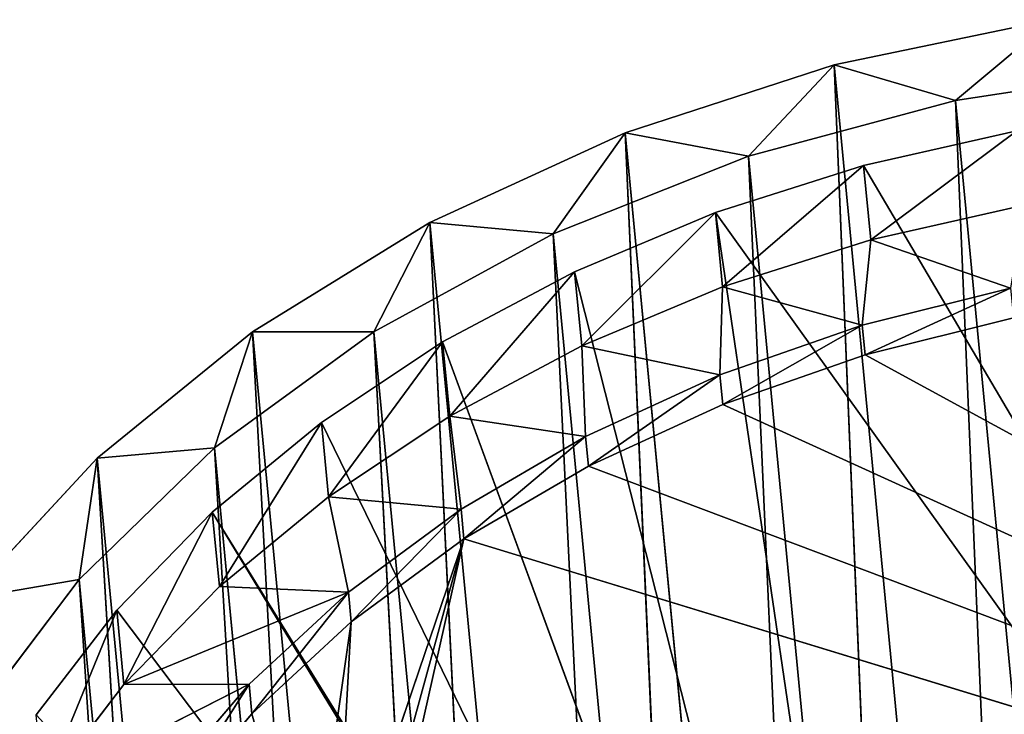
# Model space of a CAD drawing. Extents: x 323 to 497, y 0 to 111.
# Tile 654 of 656: x 441 to 459, y 98 to 111. Entities that reach past the tile are written whole.
import ezdxf

# ---------------------------------------------------------------- set-up
doc = ezdxf.new("R2010")
doc.units = 0
doc.header["$LTSCALE"] = 25.4
doc.layers.get('0').update_dxf_attribs({"color": 13, "linetype": 'CONTINUOUS'})

# ---------------------------------------------------------------- blocks, each defined once
blk = doc.blocks.new('MONO-II-7810-7841_STL_1')
at = {"color": 250}
for p, q in [((76.588, 156.81, 138.864), (6.645, 78.783, 132.181)), ((76.588, 156.81, 138.864), (6.645, 78.783, 132.181)), ((77.809, 156.036, 135.119), (6.645, 78.783, 132.181)), ((77.809, 156.036, 135.119), (6.645, 78.783, 132.181)), ((7.282, 78.025, 134.355), (77.226, 156.052, 141.039)), ((7.282, 78.025, 134.355), (77.226, 156.052, 141.039)), ((77.809, 156.036, 135.119), (7.866, 78.009, 128.435)), ((77.809, 156.036, 135.119), (7.866, 78.009, 128.435)), ((7.282, 78.025, 134.355), (78.226, 155.473, 137.328)), ((7.282, 78.025, 134.355), (78.226, 155.473, 137.328)), ((8.282, 77.446, 130.645), (78.226, 155.473, 137.328)), ((8.282, 77.446, 130.645), (78.226, 155.473, 137.328)), ((79.416, 154.896, 131.62), (7.866, 78.009, 128.435)), ((79.416, 154.896, 131.62), (7.866, 78.009, 128.435)), ((79.416, 154.896, 131.62), (9.472, 76.868, 124.937)), ((79.416, 154.896, 131.62), (9.472, 76.868, 124.937)), ((8.282, 77.446, 130.645), (79.62, 154.523, 133.828)), ((8.282, 77.446, 130.645), (79.62, 154.523, 133.828)), ((9.677, 76.496, 127.145), (79.62, 154.523, 133.828)), ((9.677, 76.496, 127.145), (79.62, 154.523, 133.828)), ((81.373, 153.413, 128.444), (9.472, 76.868, 124.937)), ((81.373, 153.413, 128.444), (9.472, 76.868, 124.937)), ((81.373, 153.413, 128.444), (11.43, 75.386, 121.761)), ((81.373, 153.413, 128.444), (11.43, 75.386, 121.761)), ((9.677, 76.496, 127.145), (81.377, 153.223, 130.615)), ((9.677, 76.496, 127.145), (81.377, 153.223, 130.615)), ((11.434, 75.196, 123.932), (81.377, 153.223, 130.615)), ((11.434, 75.196, 123.932), (81.377, 153.223, 130.615)), ((83.639, 151.62, 125.657), (11.43, 75.386, 121.761)), ((83.639, 151.62, 125.657), (11.43, 75.386, 121.761)), ((11.434, 75.196, 123.932), (83.459, 151.602, 127.762)), ((11.434, 75.196, 123.932), (83.459, 151.602, 127.762)), ((13.515, 73.575, 121.079), (83.459, 151.602, 127.762)), ((13.515, 73.575, 121.079), (83.459, 151.602, 127.762)), ((83.639, 151.62, 125.657), (13.696, 73.593, 118.973)), ((83.639, 151.62, 125.657), (13.696, 73.593, 118.973)), ((13.515, 73.575, 121.079), (85.817, 149.696, 125.332)), ((13.515, 73.575, 121.079), (85.817, 149.696, 125.332)), ((15.874, 71.669, 118.649), (85.817, 149.696, 125.332)), ((15.874, 71.669, 118.649), (85.817, 149.696, 125.332)), ((86.166, 149.556, 123.318), (13.696, 73.593, 118.973)), ((86.166, 149.556, 123.318), (13.696, 73.593, 118.973)), ((15.874, 71.669, 118.649), (88.401, 147.547, 123.38)), ((15.874, 71.669, 118.649), (88.401, 147.547, 123.38)), ((5.834, 79.174, 136.093), (7.282, 78.025, 134.355)), ((5.834, 79.174, 136.093), (7.282, 78.025, 134.355)), ((5.834, 79.174, 136.093), (6.645, 78.783, 132.181)), ((5.834, 79.174, 136.093), (6.645, 78.783, 132.181)), ((6.645, 78.783, 132.181), (7.282, 78.025, 134.355)), ((6.645, 78.783, 132.181), (7.282, 78.025, 134.355)), ((6.645, 78.783, 132.181), (8.282, 77.446, 130.645)), ((6.645, 78.783, 132.181), (8.282, 77.446, 130.645)), ((6.645, 78.783, 132.181), (7.866, 78.009, 128.435)), ((6.645, 78.783, 132.181), (7.866, 78.009, 128.435)), ((7.282, 78.025, 134.355), (6.699, 78.219, 138.192)), ((7.282, 78.025, 134.355), (6.699, 78.219, 138.192)), ((8.282, 77.446, 130.645), (7.282, 78.025, 134.355)), ((8.282, 77.446, 130.645), (7.282, 78.025, 134.355)), ((7.866, 78.009, 128.435), (8.282, 77.446, 130.645)), ((7.866, 78.009, 128.435), (8.282, 77.446, 130.645)), ((7.866, 78.009, 128.435), (9.677, 76.496, 127.145)), ((7.866, 78.009, 128.435), (9.677, 76.496, 127.145)), ((7.866, 78.009, 128.435), (9.472, 76.868, 124.937)), ((7.866, 78.009, 128.435), (9.472, 76.868, 124.937)), ((9.677, 76.496, 127.145), (8.282, 77.446, 130.645)), ((9.677, 76.496, 127.145), (8.282, 77.446, 130.645)), ((9.472, 76.868, 124.937), (9.677, 76.496, 127.145)), ((9.472, 76.868, 124.937), (9.677, 76.496, 127.145)), ((9.472, 76.868, 124.937), (11.434, 75.196, 123.932)), ((9.472, 76.868, 124.937), (11.434, 75.196, 123.932)), ((9.472, 76.868, 124.937), (11.43, 75.386, 121.761)), ((9.472, 76.868, 124.937), (11.43, 75.386, 121.761)), ((11.434, 75.196, 123.932), (9.677, 76.496, 127.145)), ((11.434, 75.196, 123.932), (9.677, 76.496, 127.145)), ((11.43, 75.386, 121.761), (11.434, 75.196, 123.932)), ((11.43, 75.386, 121.761), (11.434, 75.196, 123.932)), ((11.43, 75.386, 121.761), (13.515, 73.575, 121.079)), ((11.43, 75.386, 121.761), (13.515, 73.575, 121.079)), ((11.43, 75.386, 121.761), (13.696, 73.593, 118.973)), ((11.43, 75.386, 121.761), (13.696, 73.593, 118.973)), ((13.515, 73.575, 121.079), (11.434, 75.196, 123.932)), ((13.515, 73.575, 121.079), (11.434, 75.196, 123.932)), ((13.696, 73.593, 118.973), (13.515, 73.575, 121.079)), ((13.696, 73.593, 118.973), (13.515, 73.575, 121.079)), ((13.696, 73.593, 118.973), (15.874, 71.669, 118.649)), ((13.696, 73.593, 118.973), (15.874, 71.669, 118.649)), ((13.696, 73.593, 118.973), (16.223, 71.528, 116.635)), ((13.696, 73.593, 118.973), (16.223, 71.528, 116.635)), ((15.874, 71.669, 118.649), (13.515, 73.575, 121.079)), ((15.874, 71.669, 118.649), (13.515, 73.575, 121.079)), ((16.223, 71.528, 116.635), (15.874, 71.669, 118.649)), ((16.223, 71.528, 116.635), (15.874, 71.669, 118.649)), ((18.457, 69.52, 116.697), (15.874, 71.669, 118.649)), ((18.457, 69.52, 116.697), (15.874, 71.669, 118.649))]:
    blk.add_line(p, q, dxfattribs=at)
at = {"color": 18}
for p, q in [((9.159, 78.929, 135.584), (9.78, 78.607, 132.836)), ((9.159, 78.929, 135.584), (9.78, 78.607, 132.836)), ((9.78, 78.607, 132.836), (7.827, 77.442, 135.456)), ((9.78, 78.607, 132.836), (7.827, 77.442, 135.456)), ((9.78, 78.607, 132.836), (8.448, 77.121, 132.709)), ((9.78, 78.607, 132.836), (8.448, 77.121, 132.709)), ((9.78, 78.607, 132.836), (10.626, 78.076, 130.182)), ((9.78, 78.607, 132.836), (10.626, 78.076, 130.182)), ((9.78, 78.607, 132.836), (11.31, 77.248, 132.685)), ((9.78, 78.607, 132.836), (11.31, 77.248, 132.685)), ((9.78, 78.607, 132.836), (10.648, 77.615, 135.343)), ((9.78, 78.607, 132.836), (10.648, 77.615, 135.343)), ((11.181, 78.209, 135.394), (11.843, 77.843, 132.736)), ((11.181, 78.209, 135.394), (11.843, 77.843, 132.736)), ((10.626, 78.076, 130.182), (8.448, 77.121, 132.709)), ((10.626, 78.076, 130.182), (8.448, 77.121, 132.709)), ((10.626, 78.076, 130.182), (9.294, 76.59, 130.055)), ((10.626, 78.076, 130.182), (9.294, 76.59, 130.055)), ((10.626, 78.076, 130.182), (11.686, 77.342, 127.657)), ((10.626, 78.076, 130.182), (11.686, 77.342, 127.657)), ((10.626, 78.076, 130.182), (12.201, 76.668, 130.134)), ((10.626, 78.076, 130.182), (12.201, 76.668, 130.134)), ((10.626, 78.076, 130.182), (11.31, 77.248, 132.685)), ((10.626, 78.076, 130.182), (11.31, 77.248, 132.685)), ((10.648, 77.615, 135.343), (11.843, 77.843, 132.736)), ((10.648, 77.615, 135.343), (11.843, 77.843, 132.736)), ((11.31, 77.248, 132.685), (11.843, 77.843, 132.736)), ((11.31, 77.248, 132.685), (11.843, 77.843, 132.736)), ((11.843, 77.843, 132.736), (12.734, 77.263, 130.185)), ((11.843, 77.843, 132.736), (12.734, 77.263, 130.185)), ((11.843, 77.843, 132.736), (24.375, 64.641, 155.714)), ((11.843, 77.843, 132.736), (24.375, 64.641, 155.714)), ((11.31, 77.248, 132.685), (10.648, 77.615, 135.343)), ((11.31, 77.248, 132.685), (10.648, 77.615, 135.343)), ((8.448, 77.121, 132.709), (7.827, 77.442, 135.456)), ((8.448, 77.121, 132.709), (7.827, 77.442, 135.456)), ((11.686, 77.342, 127.657), (9.294, 76.59, 130.055)), ((11.686, 77.342, 127.657), (9.294, 76.59, 130.055)), ((11.686, 77.342, 127.657), (10.354, 75.856, 127.53)), ((11.686, 77.342, 127.657), (10.354, 75.856, 127.53)), ((11.686, 77.342, 127.657), (12.947, 76.415, 125.293)), ((11.686, 77.342, 127.657), (12.947, 76.415, 125.293)), ((11.686, 77.342, 127.657), (13.308, 75.883, 127.727)), ((11.686, 77.342, 127.657), (13.308, 75.883, 127.727)), ((11.686, 77.342, 127.657), (12.201, 76.668, 130.134)), ((11.686, 77.342, 127.657), (12.201, 76.668, 130.134)), ((9.294, 76.59, 130.055), (8.448, 77.121, 132.709)), ((34.143, 52.791, 147.847), (8.448, 77.121, 132.709)), ((9.294, 76.59, 130.055), (8.448, 77.121, 132.709)), ((34.143, 52.791, 147.847), (8.448, 77.121, 132.709)), ((11.31, 77.248, 132.685), (12.734, 77.263, 130.185)), ((11.31, 77.248, 132.685), (12.734, 77.263, 130.185)), ((12.201, 76.668, 130.134), (11.31, 77.248, 132.685)), ((12.201, 76.668, 130.134), (11.31, 77.248, 132.685)), ((12.201, 76.668, 130.134), (12.734, 77.263, 130.185)), ((12.201, 76.668, 130.134), (12.734, 77.263, 130.185)), ((12.734, 77.263, 130.185), (13.841, 76.477, 127.778)), ((12.734, 77.263, 130.185), (13.841, 76.477, 127.778)), ((12.734, 77.263, 130.185), (24.375, 64.641, 155.714)), ((12.734, 77.263, 130.185), (24.375, 64.641, 155.714)), ((10.354, 75.856, 127.53), (9.294, 76.59, 130.055)), ((35.475, 52.791, 133.91), (9.294, 76.59, 130.055)), ((10.354, 75.856, 127.53), (9.294, 76.59, 130.055)), ((35.475, 52.791, 133.91), (9.294, 76.59, 130.055)), ((34.143, 52.791, 147.847), (9.294, 76.59, 130.055)), ((34.143, 52.791, 147.847), (9.294, 76.59, 130.055)), ((13.308, 75.883, 127.727), (12.201, 76.668, 130.134)), ((12.201, 76.668, 130.134), (13.841, 76.477, 127.778)), ((12.201, 76.668, 130.134), (13.841, 76.477, 127.778)), ((13.308, 75.883, 127.727), (12.201, 76.668, 130.134)), ((12.947, 76.415, 125.293), (10.354, 75.856, 127.53)), ((12.947, 76.415, 125.293), (10.354, 75.856, 127.53)), ((12.947, 76.415, 125.293), (11.614, 74.929, 125.165)), ((12.947, 76.415, 125.293), (11.614, 74.929, 125.165)), ((12.947, 76.415, 125.293), (14.391, 75.306, 123.119)), ((12.947, 76.415, 125.293), (14.391, 75.306, 123.119)), ((12.947, 76.415, 125.293), (14.614, 74.903, 125.497)), ((12.947, 76.415, 125.293), (14.614, 74.903, 125.497)), ((12.947, 76.415, 125.293), (13.308, 75.883, 127.727)), ((12.947, 76.415, 125.293), (13.308, 75.883, 127.727)), ((13.308, 75.883, 127.727), (13.841, 76.477, 127.778)), ((13.308, 75.883, 127.727), (13.841, 76.477, 127.778)), ((13.841, 76.477, 127.778), (15.147, 75.497, 125.548)), ((13.841, 76.477, 127.778), (24.375, 64.641, 155.714)), ((13.841, 76.477, 127.778), (15.147, 75.497, 125.548)), ((13.841, 76.477, 127.778), (24.375, 64.641, 155.714)), ((14.614, 74.903, 125.497), (13.308, 75.883, 127.727)), ((13.308, 75.883, 127.727), (15.147, 75.497, 125.548)), ((13.308, 75.883, 127.727), (15.147, 75.497, 125.548)), ((14.614, 74.903, 125.497), (13.308, 75.883, 127.727)), ((11.614, 74.929, 125.165), (10.354, 75.856, 127.53)), ((35.475, 52.791, 133.91), (10.354, 75.856, 127.53)), ((11.614, 74.929, 125.165), (10.354, 75.856, 127.53)), ((35.475, 52.791, 133.91), (10.354, 75.856, 127.53)), ((14.614, 74.903, 125.497), (15.147, 75.497, 125.548)), ((14.614, 74.903, 125.497), (15.147, 75.497, 125.548)), ((15.147, 75.497, 125.548), (16.634, 74.337, 123.529)), ((24.375, 64.641, 155.714), (15.147, 75.497, 125.548)), ((24.375, 64.641, 155.714), (15.147, 75.497, 125.548)), ((22.367, 69.164, 123.927), (15.147, 75.497, 125.548)), ((22.103, 69.425, 123.64), (15.147, 75.497, 125.548)), ((22.367, 69.164, 123.927), (15.147, 75.497, 125.548)), ((22.103, 69.425, 123.64), (15.147, 75.497, 125.548)), ((21.948, 69.599, 123.234), (15.147, 75.497, 125.548)), ((21.948, 69.599, 123.234), (15.147, 75.497, 125.548)), ((15.147, 75.497, 125.548), (16.634, 74.337, 123.529)), ((14.391, 75.306, 123.119), (11.614, 74.929, 125.165)), ((14.391, 75.306, 123.119), (11.614, 74.929, 125.165)), ((14.391, 75.306, 123.119), (13.059, 73.82, 122.992)), ((14.391, 75.306, 123.119), (13.059, 73.82, 122.992)), ((14.391, 75.306, 123.119), (16.001, 74.03, 121.165)), ((16.101, 73.743, 123.478), (14.391, 75.306, 123.119)), ((14.391, 75.306, 123.119), (14.614, 74.903, 125.497)), ((14.391, 75.306, 123.119), (14.614, 74.903, 125.497)), ((14.391, 75.306, 123.119), (16.001, 74.03, 121.165)), ((16.101, 73.743, 123.478), (14.391, 75.306, 123.119)), ((13.059, 73.82, 122.992), (11.614, 74.929, 125.165)), ((11.614, 74.929, 125.165), (35.475, 52.791, 133.91)), ((13.059, 73.82, 122.992), (11.614, 74.929, 125.165)), ((11.614, 74.929, 125.165), (35.475, 52.791, 133.91)), ((16.101, 73.743, 123.478), (14.614, 74.903, 125.497)), ((14.614, 74.903, 125.497), (16.634, 74.337, 123.529)), ((14.614, 74.903, 125.497), (16.634, 74.337, 123.529)), ((16.101, 73.743, 123.478), (14.614, 74.903, 125.497)), ((16.101, 73.743, 123.478), (16.634, 74.337, 123.529)), ((16.101, 73.743, 123.478), (16.634, 74.337, 123.529)), ((16.634, 74.337, 123.529), (18.281, 73.013, 121.748)), ((21.948, 69.599, 123.234), (16.634, 74.337, 123.529)), ((21.948, 69.599, 123.234), (16.634, 74.337, 123.529)), ((21.924, 69.66, 122.771), (16.634, 74.337, 123.529)), ((21.924, 69.66, 122.771), (16.634, 74.337, 123.529)), ((16.634, 74.337, 123.529), (18.281, 73.013, 121.748)), ((16.001, 74.03, 121.165), (13.059, 73.82, 122.992)), ((16.001, 74.03, 121.165), (13.059, 73.82, 122.992)), ((16.001, 74.03, 121.165), (14.669, 72.544, 121.038)), ((16.001, 74.03, 121.165), (14.669, 72.544, 121.038)), ((16.001, 74.03, 121.165), (17.756, 72.603, 119.455)), ((16.001, 74.03, 121.165), (17.756, 72.603, 119.455)), ((16.001, 74.03, 121.165), (16.101, 73.743, 123.478)), ((16.001, 74.03, 121.165), (16.101, 73.743, 123.478)), ((14.669, 72.544, 121.038), (13.059, 73.82, 122.992)), ((13.059, 73.82, 122.992), (35.475, 52.791, 133.91)), ((13.059, 73.82, 122.992), (35.475, 52.791, 133.91)), ((14.669, 72.544, 121.038), (13.059, 73.82, 122.992)), ((17.748, 72.419, 121.697), (16.101, 73.743, 123.478)), ((16.101, 73.743, 123.478), (18.281, 73.013, 121.748)), ((16.101, 73.743, 123.478), (18.281, 73.013, 121.748)), ((17.756, 72.603, 119.455), (16.101, 73.743, 123.478)), ((17.748, 72.419, 121.697), (16.101, 73.743, 123.478)), ((17.756, 72.603, 119.455), (16.101, 73.743, 123.478)), ((17.748, 72.419, 121.697), (18.281, 73.013, 121.748)), ((17.748, 72.419, 121.697), (18.281, 73.013, 121.748)), ((18.281, 73.013, 121.748), (20.064, 71.545, 120.231)), ((21.924, 69.66, 122.771), (18.281, 73.013, 121.748)), ((21.924, 69.66, 122.771), (18.281, 73.013, 121.748)), ((18.281, 73.013, 121.748), (20.064, 71.545, 120.231)), ((17.756, 72.603, 119.455), (14.669, 72.544, 121.038)), ((17.756, 72.603, 119.455), (14.669, 72.544, 121.038)), ((16.424, 71.117, 119.328), (14.669, 72.544, 121.038)), ((14.669, 72.544, 121.038), (35.475, 52.791, 133.91)), ((14.669, 72.544, 121.038), (35.475, 52.791, 133.91)), ((14.669, 72.544, 121.038), (35.521, 52.765, 133.722)), ((14.669, 72.544, 121.038), (35.521, 52.765, 133.722)), ((16.424, 71.117, 119.328), (14.669, 72.544, 121.038)), ((17.756, 72.603, 119.455), (16.424, 71.117, 119.328)), ((17.756, 72.603, 119.455), (16.424, 71.117, 119.328)), ((17.756, 72.603, 119.455), (17.748, 72.419, 121.697)), ((17.756, 72.603, 119.455), (17.748, 72.419, 121.697)), ((17.756, 72.603, 119.455), (19.634, 71.044, 118.012)), ((17.756, 72.603, 119.455), (19.634, 71.044, 118.012)), ((19.531, 70.95, 120.18), (17.748, 72.419, 121.697)), ((17.748, 72.419, 121.697), (20.064, 71.545, 120.231)), ((17.748, 72.419, 121.697), (20.064, 71.545, 120.231)), ((19.634, 71.044, 118.012), (17.748, 72.419, 121.697)), ((19.531, 70.95, 120.18), (17.748, 72.419, 121.697)), ((19.634, 71.044, 118.012), (17.748, 72.419, 121.697)), ((19.634, 71.044, 118.012), (16.424, 71.117, 119.328)), ((19.634, 71.044, 118.012), (16.424, 71.117, 119.328)), ((18.301, 69.558, 117.884), (16.424, 71.117, 119.328)), ((16.424, 71.117, 119.328), (35.521, 52.765, 133.722)), ((16.424, 71.117, 119.328), (35.521, 52.765, 133.722)), ((18.301, 69.558, 117.884), (16.424, 71.117, 119.328))]:
    blk.add_line(p, q, dxfattribs=at)
at = {"color": 7}
mesh = blk.add_polyface(dxfattribs=at)
corners = [(76.588, 156.81, 138.864), (6.645, 78.783, 132.181), (5.834, 79.174, 136.093)]
mesh.append_faces([[corners[k] for k in face] for face in [(0, 1, 2)]], dxfattribs={"color": 7})
mesh = blk.add_polyface(dxfattribs=at)
corners = [(76.588, 156.81, 138.864), (77.809, 156.036, 135.119), (6.645, 78.783, 132.181)]
mesh.append_faces([[corners[k] for k in face] for face in [(0, 1, 2)]], dxfattribs={"color": 7})
mesh = blk.add_polyface(dxfattribs=at)
corners = [(77.809, 156.036, 135.119), (7.866, 78.009, 128.435), (6.645, 78.783, 132.181)]
mesh.append_faces([[corners[k] for k in face] for face in [(0, 1, 2)]], dxfattribs={"color": 7})
mesh = blk.add_polyface(dxfattribs=at)
corners = [(77.226, 156.052, 141.039), (6.699, 78.219, 138.192), (7.282, 78.025, 134.355)]
mesh.append_faces([[corners[k] for k in face] for face in [(0, 1, 2)]], dxfattribs={"color": 7})
mesh = blk.add_polyface(dxfattribs=at)
corners = [(77.226, 156.052, 141.039), (7.282, 78.025, 134.355), (78.226, 155.473, 137.328)]
mesh.append_faces([[corners[k] for k in face] for face in [(0, 1, 2)]], dxfattribs={"color": 7})
mesh = blk.add_polyface(dxfattribs=at)
corners = [(77.809, 156.036, 135.119), (79.416, 154.896, 131.62), (7.866, 78.009, 128.435)]
mesh.append_faces([[corners[k] for k in face] for face in [(0, 1, 2)]], dxfattribs={"color": 7})
mesh = blk.add_polyface(dxfattribs=at)
corners = [(78.226, 155.473, 137.328), (7.282, 78.025, 134.355), (8.282, 77.446, 130.645)]
mesh.append_faces([[corners[k] for k in face] for face in [(0, 1, 2)]], dxfattribs={"color": 7})
mesh = blk.add_polyface(dxfattribs=at)
corners = [(78.226, 155.473, 137.328), (8.282, 77.446, 130.645), (79.62, 154.523, 133.828)]
mesh.append_faces([[corners[k] for k in face] for face in [(0, 1, 2)]], dxfattribs={"color": 7})
mesh = blk.add_polyface(dxfattribs=at)
corners = [(79.416, 154.896, 131.62), (9.472, 76.868, 124.937), (7.866, 78.009, 128.435)]
mesh.append_faces([[corners[k] for k in face] for face in [(0, 1, 2)]], dxfattribs={"color": 7})
mesh = blk.add_polyface(dxfattribs=at)
corners = [(81.373, 153.413, 128.444), (9.472, 76.868, 124.937), (79.416, 154.896, 131.62)]
mesh.append_faces([[corners[k] for k in face] for face in [(0, 1, 2)]], dxfattribs={"color": 7})
mesh = blk.add_polyface(dxfattribs=at)
corners = [(79.62, 154.523, 133.828), (8.282, 77.446, 130.645), (9.677, 76.496, 127.145)]
mesh.append_faces([[corners[k] for k in face] for face in [(0, 1, 2)]], dxfattribs={"color": 7})
mesh = blk.add_polyface(dxfattribs=at)
corners = [(79.62, 154.523, 133.828), (9.677, 76.496, 127.145), (81.377, 153.223, 130.615)]
mesh.append_faces([[corners[k] for k in face] for face in [(0, 1, 2)]], dxfattribs={"color": 7})
mesh = blk.add_polyface(dxfattribs=at)
corners = [(81.373, 153.413, 128.444), (11.43, 75.386, 121.761), (9.472, 76.868, 124.937)]
mesh.append_faces([[corners[k] for k in face] for face in [(0, 1, 2)]], dxfattribs={"color": 7})
mesh = blk.add_polyface(dxfattribs=at)
corners = [(83.639, 151.62, 125.657), (11.43, 75.386, 121.761), (81.373, 153.413, 128.444)]
mesh.append_faces([[corners[k] for k in face] for face in [(0, 1, 2)]], dxfattribs={"color": 7})
mesh = blk.add_polyface(dxfattribs=at)
corners = [(81.377, 153.223, 130.615), (9.677, 76.496, 127.145), (11.434, 75.196, 123.932)]
mesh.append_faces([[corners[k] for k in face] for face in [(0, 1, 2)]], dxfattribs={"color": 7})
mesh = blk.add_polyface(dxfattribs=at)
corners = [(83.459, 151.602, 127.762), (81.377, 153.223, 130.615), (11.434, 75.196, 123.932)]
mesh.append_faces([[corners[k] for k in face] for face in [(0, 1, 2)]], dxfattribs={"color": 7})
mesh = blk.add_polyface(dxfattribs=at)
corners = [(83.639, 151.62, 125.657), (13.696, 73.593, 118.973), (11.43, 75.386, 121.761)]
mesh.append_faces([[corners[k] for k in face] for face in [(0, 1, 2)]], dxfattribs={"color": 7})
mesh = blk.add_polyface(dxfattribs=at)
corners = [(83.459, 151.602, 127.762), (11.434, 75.196, 123.932), (13.515, 73.575, 121.079)]
mesh.append_faces([[corners[k] for k in face] for face in [(0, 1, 2)]], dxfattribs={"color": 7})
mesh = blk.add_polyface(dxfattribs=at)
corners = [(85.817, 149.696, 125.332), (83.459, 151.602, 127.762), (13.515, 73.575, 121.079)]
mesh.append_faces([[corners[k] for k in face] for face in [(0, 1, 2)]], dxfattribs={"color": 7})
mesh = blk.add_polyface(dxfattribs=at)
corners = [(86.166, 149.556, 123.318), (13.696, 73.593, 118.973), (83.639, 151.62, 125.657)]
mesh.append_faces([[corners[k] for k in face] for face in [(0, 1, 2)]], dxfattribs={"color": 7})
mesh = blk.add_polyface(dxfattribs=at)
corners = [(85.817, 149.696, 125.332), (13.515, 73.575, 121.079), (15.874, 71.669, 118.649)]
mesh.append_faces([[corners[k] for k in face] for face in [(0, 1, 2)]], dxfattribs={"color": 7})
mesh = blk.add_polyface(dxfattribs=at)
corners = [(88.401, 147.547, 123.38), (85.817, 149.696, 125.332), (15.874, 71.669, 118.649)]
mesh.append_faces([[corners[k] for k in face] for face in [(0, 1, 2)]], dxfattribs={"color": 7})
mesh = blk.add_polyface(dxfattribs=at)
corners = [(86.166, 149.556, 123.318), (16.223, 71.528, 116.635), (13.696, 73.593, 118.973)]
mesh.append_faces([[corners[k] for k in face] for face in [(0, 1, 2)]], dxfattribs={"color": 7})
mesh = blk.add_polyface(dxfattribs=at)
corners = [(88.9, 147.262, 121.479), (16.223, 71.528, 116.635), (86.166, 149.556, 123.318)]
mesh.append_faces([[corners[k] for k in face] for face in [(0, 1, 2)]], dxfattribs={"color": 7})
mesh = blk.add_polyface(dxfattribs=at)
corners = [(88.401, 147.547, 123.38), (15.874, 71.669, 118.649), (18.457, 69.52, 116.697)]
mesh.append_faces([[corners[k] for k in face] for face in [(0, 1, 2)]], dxfattribs={"color": 7})
mesh = blk.add_polyface(dxfattribs=at)
corners = [(88.9, 147.262, 121.479), (18.957, 69.235, 114.795), (16.223, 71.528, 116.635)]
mesh.append_faces([[corners[k] for k in face] for face in [(0, 1, 2)]], dxfattribs={"color": 7})
mesh = blk.add_polyface(dxfattribs=at)
corners = [(6.699, 78.219, 138.192), (5.834, 79.174, 136.093), (7.282, 78.025, 134.355)]
mesh.append_faces([[corners[k] for k in face] for face in [(0, 1, 2)]], dxfattribs={"color": 7})
mesh = blk.add_polyface(dxfattribs=at)
corners = [(5.834, 79.174, 136.093), (6.645, 78.783, 132.181), (7.282, 78.025, 134.355)]
mesh.append_faces([[corners[k] for k in face] for face in [(0, 1, 2)]], dxfattribs={"color": 7})
mesh = blk.add_polyface(dxfattribs=at)
corners = [(9.159, 78.929, 135.584), (9.78, 78.607, 132.836), (7.827, 77.442, 135.456)]
mesh.append_faces([[corners[k] for k in face] for face in [(0, 1, 2)]], dxfattribs={"color": 7})
mesh = blk.add_polyface(dxfattribs=at)
corners = [(9.159, 78.929, 135.584), (10.648, 77.615, 135.343), (9.78, 78.607, 132.836)]
mesh.append_faces([[corners[k] for k in face] for face in [(0, 1, 2)]], dxfattribs={"color": 7})
mesh = blk.add_polyface(dxfattribs=at)
corners = [(7.282, 78.025, 134.355), (6.645, 78.783, 132.181), (8.282, 77.446, 130.645)]
mesh.append_faces([[corners[k] for k in face] for face in [(0, 1, 2)]], dxfattribs={"color": 7})
mesh = blk.add_polyface(dxfattribs=at)
corners = [(6.645, 78.783, 132.181), (7.866, 78.009, 128.435), (8.282, 77.446, 130.645)]
mesh.append_faces([[corners[k] for k in face] for face in [(0, 1, 2)]], dxfattribs={"color": 7})
mesh = blk.add_polyface(dxfattribs=at)
corners = [(9.78, 78.607, 132.836), (8.448, 77.121, 132.709), (7.827, 77.442, 135.456)]
mesh.append_faces([[corners[k] for k in face] for face in [(0, 1, 2)]], dxfattribs={"color": 7})
mesh = blk.add_polyface(dxfattribs=at)
corners = [(9.78, 78.607, 132.836), (10.626, 78.076, 130.182), (8.448, 77.121, 132.709)]
mesh.append_faces([[corners[k] for k in face] for face in [(0, 1, 2)]], dxfattribs={"color": 7})
mesh = blk.add_polyface(dxfattribs=at)
corners = [(9.78, 78.607, 132.836), (11.31, 77.248, 132.685), (10.626, 78.076, 130.182)]
mesh.append_faces([[corners[k] for k in face] for face in [(0, 1, 2)]], dxfattribs={"color": 7})
mesh = blk.add_polyface(dxfattribs=at)
corners = [(10.648, 77.615, 135.343), (11.31, 77.248, 132.685), (9.78, 78.607, 132.836)]
mesh.append_faces([[corners[k] for k in face] for face in [(0, 1, 2)]], dxfattribs={"color": 7})
mesh = blk.add_polyface(dxfattribs=at)
corners = [(11.181, 78.209, 135.394), (11.843, 77.843, 132.736), (10.648, 77.615, 135.343)]
mesh.append_faces([[corners[k] for k in face] for face in [(0, 1, 2)]], dxfattribs={"color": 7})
mesh = blk.add_polyface(dxfattribs=at)
corners = [(24.375, 64.641, 155.714), (11.843, 77.843, 132.736), (11.181, 78.209, 135.394)]
mesh.append_faces([[corners[k] for k in face] for face in [(0, 1, 2)]], dxfattribs={"color": 7})
mesh = blk.add_polyface(dxfattribs=at)
corners = [(8.282, 77.446, 130.645), (7.866, 78.009, 128.435), (9.677, 76.496, 127.145)]
mesh.append_faces([[corners[k] for k in face] for face in [(0, 1, 2)]], dxfattribs={"color": 7})
mesh = blk.add_polyface(dxfattribs=at)
corners = [(7.866, 78.009, 128.435), (9.472, 76.868, 124.937), (9.677, 76.496, 127.145)]
mesh.append_faces([[corners[k] for k in face] for face in [(0, 1, 2)]], dxfattribs={"color": 7})
mesh = blk.add_polyface(dxfattribs=at)
corners = [(10.626, 78.076, 130.182), (9.294, 76.59, 130.055), (8.448, 77.121, 132.709)]
mesh.append_faces([[corners[k] for k in face] for face in [(0, 1, 2)]], dxfattribs={"color": 7})
mesh = blk.add_polyface(dxfattribs=at)
corners = [(10.626, 78.076, 130.182), (11.686, 77.342, 127.657), (9.294, 76.59, 130.055)]
mesh.append_faces([[corners[k] for k in face] for face in [(0, 1, 2)]], dxfattribs={"color": 7})
mesh = blk.add_polyface(dxfattribs=at)
corners = [(10.626, 78.076, 130.182), (12.201, 76.668, 130.134), (11.686, 77.342, 127.657)]
mesh.append_faces([[corners[k] for k in face] for face in [(0, 1, 2)]], dxfattribs={"color": 7})
mesh = blk.add_polyface(dxfattribs=at)
corners = [(11.31, 77.248, 132.685), (12.201, 76.668, 130.134), (10.626, 78.076, 130.182)]
mesh.append_faces([[corners[k] for k in face] for face in [(0, 1, 2)]], dxfattribs={"color": 7})
mesh = blk.add_polyface(dxfattribs=at)
corners = [(11.843, 77.843, 132.736), (11.31, 77.248, 132.685), (10.648, 77.615, 135.343)]
mesh.append_faces([[corners[k] for k in face] for face in [(0, 1, 2)]], dxfattribs={"color": 7})
mesh = blk.add_polyface(dxfattribs=at)
corners = [(11.843, 77.843, 132.736), (12.734, 77.263, 130.185), (11.31, 77.248, 132.685)]
mesh.append_faces([[corners[k] for k in face] for face in [(0, 1, 2)]], dxfattribs={"color": 7})
mesh = blk.add_polyface(dxfattribs=at)
corners = [(24.375, 64.641, 155.714), (12.734, 77.263, 130.185), (11.843, 77.843, 132.736)]
mesh.append_faces([[corners[k] for k in face] for face in [(0, 1, 2)]], dxfattribs={"color": 7})
mesh = blk.add_polyface(dxfattribs=at)
corners = [(34.143, 52.791, 147.847), (7.827, 77.442, 135.456), (8.448, 77.121, 132.709)]
mesh.append_faces([[corners[k] for k in face] for face in [(0, 1, 2)]], dxfattribs={"color": 7})
mesh = blk.add_polyface(dxfattribs=at)
corners = [(11.686, 77.342, 127.657), (10.354, 75.856, 127.53), (9.294, 76.59, 130.055)]
mesh.append_faces([[corners[k] for k in face] for face in [(0, 1, 2)]], dxfattribs={"color": 7})
mesh = blk.add_polyface(dxfattribs=at)
corners = [(11.686, 77.342, 127.657), (12.947, 76.415, 125.293), (10.354, 75.856, 127.53)]
mesh.append_faces([[corners[k] for k in face] for face in [(0, 1, 2)]], dxfattribs={"color": 7})
mesh = blk.add_polyface(dxfattribs=at)
corners = [(13.308, 75.883, 127.727), (12.947, 76.415, 125.293), (11.686, 77.342, 127.657)]
mesh.append_faces([[corners[k] for k in face] for face in [(0, 1, 2)]], dxfattribs={"color": 7})
mesh = blk.add_polyface(dxfattribs=at)
corners = [(12.201, 76.668, 130.134), (13.308, 75.883, 127.727), (11.686, 77.342, 127.657)]
mesh.append_faces([[corners[k] for k in face] for face in [(0, 1, 2)]], dxfattribs={"color": 7})
mesh = blk.add_polyface(dxfattribs=at)
corners = [(34.143, 52.791, 147.847), (8.448, 77.121, 132.709), (9.294, 76.59, 130.055)]
mesh.append_faces([[corners[k] for k in face] for face in [(0, 1, 2)]], dxfattribs={"color": 7})
mesh = blk.add_polyface(dxfattribs=at)
corners = [(12.734, 77.263, 130.185), (12.201, 76.668, 130.134), (11.31, 77.248, 132.685)]
mesh.append_faces([[corners[k] for k in face] for face in [(0, 1, 2)]], dxfattribs={"color": 7})
mesh = blk.add_polyface(dxfattribs=at)
corners = [(12.734, 77.263, 130.185), (13.841, 76.477, 127.778), (12.201, 76.668, 130.134)]
mesh.append_faces([[corners[k] for k in face] for face in [(0, 1, 2)]], dxfattribs={"color": 7})
mesh = blk.add_polyface(dxfattribs=at)
corners = [(24.375, 64.641, 155.714), (13.841, 76.477, 127.778), (12.734, 77.263, 130.185)]
mesh.append_faces([[corners[k] for k in face] for face in [(0, 1, 2)]], dxfattribs={"color": 7})
mesh = blk.add_polyface(dxfattribs=at)
corners = [(9.677, 76.496, 127.145), (9.472, 76.868, 124.937), (11.434, 75.196, 123.932)]
mesh.append_faces([[corners[k] for k in face] for face in [(0, 1, 2)]], dxfattribs={"color": 7})
mesh = blk.add_polyface(dxfattribs=at)
corners = [(9.472, 76.868, 124.937), (11.43, 75.386, 121.761), (11.434, 75.196, 123.932)]
mesh.append_faces([[corners[k] for k in face] for face in [(0, 1, 2)]], dxfattribs={"color": 7})
mesh = blk.add_polyface(dxfattribs=at)
corners = [(35.475, 52.791, 133.91), (9.294, 76.59, 130.055), (10.354, 75.856, 127.53)]
mesh.append_faces([[corners[k] for k in face] for face in [(0, 1, 2)]], dxfattribs={"color": 7})
mesh = blk.add_polyface(dxfattribs=at)
corners = [(34.143, 52.791, 147.847), (9.294, 76.59, 130.055), (35.475, 52.791, 133.91)]
mesh.append_faces([[corners[k] for k in face] for face in [(0, 1, 2)]], dxfattribs={"color": 7})
mesh = blk.add_polyface(dxfattribs=at)
corners = [(12.201, 76.668, 130.134), (13.841, 76.477, 127.778), (13.308, 75.883, 127.727)]
mesh.append_faces([[corners[k] for k in face] for face in [(0, 1, 2)]], dxfattribs={"color": 7})
mesh = blk.add_polyface(dxfattribs=at)
corners = [(12.947, 76.415, 125.293), (11.614, 74.929, 125.165), (10.354, 75.856, 127.53)]
mesh.append_faces([[corners[k] for k in face] for face in [(0, 1, 2)]], dxfattribs={"color": 7})
mesh = blk.add_polyface(dxfattribs=at)
corners = [(14.391, 75.306, 123.119), (11.614, 74.929, 125.165), (12.947, 76.415, 125.293)]
mesh.append_faces([[corners[k] for k in face] for face in [(0, 1, 2)]], dxfattribs={"color": 7})
mesh = blk.add_polyface(dxfattribs=at)
corners = [(14.614, 74.903, 125.497), (14.391, 75.306, 123.119), (12.947, 76.415, 125.293)]
mesh.append_faces([[corners[k] for k in face] for face in [(0, 1, 2)]], dxfattribs={"color": 7})
mesh = blk.add_polyface(dxfattribs=at)
corners = [(13.308, 75.883, 127.727), (14.614, 74.903, 125.497), (12.947, 76.415, 125.293)]
mesh.append_faces([[corners[k] for k in face] for face in [(0, 1, 2)]], dxfattribs={"color": 7})
mesh = blk.add_polyface(dxfattribs=at)
corners = [(15.147, 75.497, 125.548), (13.308, 75.883, 127.727), (13.841, 76.477, 127.778)]
mesh.append_faces([[corners[k] for k in face] for face in [(0, 1, 2)]], dxfattribs={"color": 7})
mesh = blk.add_polyface(dxfattribs=at)
corners = [(24.375, 64.641, 155.714), (15.147, 75.497, 125.548), (13.841, 76.477, 127.778)]
mesh.append_faces([[corners[k] for k in face] for face in [(0, 1, 2)]], dxfattribs={"color": 7})
mesh = blk.add_polyface(dxfattribs=at)
corners = [(15.147, 75.497, 125.548), (14.614, 74.903, 125.497), (13.308, 75.883, 127.727)]
mesh.append_faces([[corners[k] for k in face] for face in [(0, 1, 2)]], dxfattribs={"color": 7})
mesh = blk.add_polyface(dxfattribs=at)
corners = [(35.475, 52.791, 133.91), (10.354, 75.856, 127.53), (11.614, 74.929, 125.165)]
mesh.append_faces([[corners[k] for k in face] for face in [(0, 1, 2)]], dxfattribs={"color": 7})
mesh = blk.add_polyface(dxfattribs=at)
corners = [(11.434, 75.196, 123.932), (11.43, 75.386, 121.761), (13.515, 73.575, 121.079)]
mesh.append_faces([[corners[k] for k in face] for face in [(0, 1, 2)]], dxfattribs={"color": 7})
mesh = blk.add_polyface(dxfattribs=at)
corners = [(11.43, 75.386, 121.761), (13.696, 73.593, 118.973), (13.515, 73.575, 121.079)]
mesh.append_faces([[corners[k] for k in face] for face in [(0, 1, 2)]], dxfattribs={"color": 7})
mesh = blk.add_polyface(dxfattribs=at)
corners = [(16.634, 74.337, 123.529), (14.614, 74.903, 125.497), (15.147, 75.497, 125.548)]
mesh.append_faces([[corners[k] for k in face] for face in [(0, 1, 2)]], dxfattribs={"color": 7})
mesh = blk.add_polyface(dxfattribs=at)
corners = [(24.375, 64.641, 155.714), (22.367, 69.164, 123.927), (15.147, 75.497, 125.548)]
mesh.append_faces([[corners[k] for k in face] for face in [(0, 1, 2)]], dxfattribs={"color": 7})
mesh = blk.add_polyface(dxfattribs=at)
corners = [(15.147, 75.497, 125.548), (22.367, 69.164, 123.927), (22.103, 69.425, 123.64)]
mesh.append_faces([[corners[k] for k in face] for face in [(0, 1, 2)]], dxfattribs={"color": 7})
mesh = blk.add_polyface(dxfattribs=at)
corners = [(15.147, 75.497, 125.548), (22.103, 69.425, 123.64), (21.948, 69.599, 123.234)]
mesh.append_faces([[corners[k] for k in face] for face in [(0, 1, 2)]], dxfattribs={"color": 7})
mesh = blk.add_polyface(dxfattribs=at)
corners = [(15.147, 75.497, 125.548), (21.948, 69.599, 123.234), (16.634, 74.337, 123.529)]
mesh.append_faces([[corners[k] for k in face] for face in [(0, 1, 2)]], dxfattribs={"color": 7})
mesh = blk.add_polyface(dxfattribs=at)
corners = [(14.391, 75.306, 123.119), (13.059, 73.82, 122.992), (11.614, 74.929, 125.165)]
mesh.append_faces([[corners[k] for k in face] for face in [(0, 1, 2)]], dxfattribs={"color": 7})
mesh = blk.add_polyface(dxfattribs=at)
corners = [(16.001, 74.03, 121.165), (13.059, 73.82, 122.992), (14.391, 75.306, 123.119)]
mesh.append_faces([[corners[k] for k in face] for face in [(0, 1, 2)]], dxfattribs={"color": 7})
mesh = blk.add_polyface(dxfattribs=at)
corners = [(14.614, 74.903, 125.497), (16.101, 73.743, 123.478), (14.391, 75.306, 123.119)]
mesh.append_faces([[corners[k] for k in face] for face in [(0, 1, 2)]], dxfattribs={"color": 7})
mesh = blk.add_polyface(dxfattribs=at)
corners = [(16.101, 73.743, 123.478), (16.001, 74.03, 121.165), (14.391, 75.306, 123.119)]
mesh.append_faces([[corners[k] for k in face] for face in [(0, 1, 2)]], dxfattribs={"color": 7})
mesh = blk.add_polyface(dxfattribs=at)
corners = [(35.475, 52.791, 133.91), (11.614, 74.929, 125.165), (13.059, 73.82, 122.992)]
mesh.append_faces([[corners[k] for k in face] for face in [(0, 1, 2)]], dxfattribs={"color": 7})
mesh = blk.add_polyface(dxfattribs=at)
corners = [(16.634, 74.337, 123.529), (16.101, 73.743, 123.478), (14.614, 74.903, 125.497)]
mesh.append_faces([[corners[k] for k in face] for face in [(0, 1, 2)]], dxfattribs={"color": 7})
mesh = blk.add_polyface(dxfattribs=at)
corners = [(18.281, 73.013, 121.748), (16.101, 73.743, 123.478), (16.634, 74.337, 123.529)]
mesh.append_faces([[corners[k] for k in face] for face in [(0, 1, 2)]], dxfattribs={"color": 7})
mesh = blk.add_polyface(dxfattribs=at)
corners = [(16.634, 74.337, 123.529), (21.948, 69.599, 123.234), (21.924, 69.66, 122.771)]
mesh.append_faces([[corners[k] for k in face] for face in [(0, 1, 2)]], dxfattribs={"color": 7})
mesh = blk.add_polyface(dxfattribs=at)
corners = [(16.634, 74.337, 123.529), (21.924, 69.66, 122.771), (18.281, 73.013, 121.748)]
mesh.append_faces([[corners[k] for k in face] for face in [(0, 1, 2)]], dxfattribs={"color": 7})
mesh = blk.add_polyface(dxfattribs=at)
corners = [(16.001, 74.03, 121.165), (14.669, 72.544, 121.038), (13.059, 73.82, 122.992)]
mesh.append_faces([[corners[k] for k in face] for face in [(0, 1, 2)]], dxfattribs={"color": 7})
mesh = blk.add_polyface(dxfattribs=at)
corners = [(17.756, 72.603, 119.455), (14.669, 72.544, 121.038), (16.001, 74.03, 121.165)]
mesh.append_faces([[corners[k] for k in face] for face in [(0, 1, 2)]], dxfattribs={"color": 7})
mesh = blk.add_polyface(dxfattribs=at)
corners = [(16.101, 73.743, 123.478), (17.756, 72.603, 119.455), (16.001, 74.03, 121.165)]
mesh.append_faces([[corners[k] for k in face] for face in [(0, 1, 2)]], dxfattribs={"color": 7})
mesh = blk.add_polyface(dxfattribs=at)
corners = [(35.475, 52.791, 133.91), (13.059, 73.82, 122.992), (14.669, 72.544, 121.038)]
mesh.append_faces([[corners[k] for k in face] for face in [(0, 1, 2)]], dxfattribs={"color": 7})
mesh = blk.add_polyface(dxfattribs=at)
corners = [(13.515, 73.575, 121.079), (13.696, 73.593, 118.973), (15.874, 71.669, 118.649)]
mesh.append_faces([[corners[k] for k in face] for face in [(0, 1, 2)]], dxfattribs={"color": 7})
mesh = blk.add_polyface(dxfattribs=at)
corners = [(13.696, 73.593, 118.973), (16.223, 71.528, 116.635), (15.874, 71.669, 118.649)]
mesh.append_faces([[corners[k] for k in face] for face in [(0, 1, 2)]], dxfattribs={"color": 7})
mesh = blk.add_polyface(dxfattribs=at)
corners = [(18.281, 73.013, 121.748), (17.748, 72.419, 121.697), (16.101, 73.743, 123.478)]
mesh.append_faces([[corners[k] for k in face] for face in [(0, 1, 2)]], dxfattribs={"color": 7})
mesh = blk.add_polyface(dxfattribs=at)
corners = [(16.101, 73.743, 123.478), (17.748, 72.419, 121.697), (17.756, 72.603, 119.455)]
mesh.append_faces([[corners[k] for k in face] for face in [(0, 1, 2)]], dxfattribs={"color": 7})
mesh = blk.add_polyface(dxfattribs=at)
corners = [(20.064, 71.545, 120.231), (17.748, 72.419, 121.697), (18.281, 73.013, 121.748)]
mesh.append_faces([[corners[k] for k in face] for face in [(0, 1, 2)]], dxfattribs={"color": 7})
mesh = blk.add_polyface(dxfattribs=at)
corners = [(21.924, 69.66, 122.771), (20.064, 71.545, 120.231), (18.281, 73.013, 121.748)]
mesh.append_faces([[corners[k] for k in face] for face in [(0, 1, 2)]], dxfattribs={"color": 7})
mesh = blk.add_polyface(dxfattribs=at)
corners = [(17.756, 72.603, 119.455), (16.424, 71.117, 119.328), (14.669, 72.544, 121.038)]
mesh.append_faces([[corners[k] for k in face] for face in [(0, 1, 2)]], dxfattribs={"color": 7})
mesh = blk.add_polyface(dxfattribs=at)
corners = [(35.475, 52.791, 133.91), (14.669, 72.544, 121.038), (35.521, 52.765, 133.722)]
mesh.append_faces([[corners[k] for k in face] for face in [(0, 1, 2)]], dxfattribs={"color": 7})
mesh = blk.add_polyface(dxfattribs=at)
corners = [(35.521, 52.765, 133.722), (14.669, 72.544, 121.038), (16.424, 71.117, 119.328)]
mesh.append_faces([[corners[k] for k in face] for face in [(0, 1, 2)]], dxfattribs={"color": 7})
mesh = blk.add_polyface(dxfattribs=at)
corners = [(19.634, 71.044, 118.012), (16.424, 71.117, 119.328), (17.756, 72.603, 119.455)]
mesh.append_faces([[corners[k] for k in face] for face in [(0, 1, 2)]], dxfattribs={"color": 7})
mesh = blk.add_polyface(dxfattribs=at)
corners = [(17.748, 72.419, 121.697), (19.634, 71.044, 118.012), (17.756, 72.603, 119.455)]
mesh.append_faces([[corners[k] for k in face] for face in [(0, 1, 2)]], dxfattribs={"color": 7})
mesh = blk.add_polyface(dxfattribs=at)
corners = [(20.064, 71.545, 120.231), (19.531, 70.95, 120.18), (17.748, 72.419, 121.697)]
mesh.append_faces([[corners[k] for k in face] for face in [(0, 1, 2)]], dxfattribs={"color": 7})
mesh = blk.add_polyface(dxfattribs=at)
corners = [(17.748, 72.419, 121.697), (19.531, 70.95, 120.18), (19.634, 71.044, 118.012)]
mesh.append_faces([[corners[k] for k in face] for face in [(0, 1, 2)]], dxfattribs={"color": 7})
mesh = blk.add_polyface(dxfattribs=at)
corners = [(15.874, 71.669, 118.649), (16.223, 71.528, 116.635), (18.457, 69.52, 116.697)]
mesh.append_faces([[corners[k] for k in face] for face in [(0, 1, 2)]], dxfattribs={"color": 7})
mesh = blk.add_polyface(dxfattribs=at)
corners = [(19.634, 71.044, 118.012), (18.301, 69.558, 117.884), (16.424, 71.117, 119.328)]
mesh.append_faces([[corners[k] for k in face] for face in [(0, 1, 2)]], dxfattribs={"color": 7})
mesh = blk.add_polyface(dxfattribs=at)
corners = [(35.521, 52.765, 133.722), (16.424, 71.117, 119.328), (18.301, 69.558, 117.884)]
mesh.append_faces([[corners[k] for k in face] for face in [(0, 1, 2)]], dxfattribs={"color": 7})

msp = doc.modelspace()

# ---------------------------------------------------------------- block references
at = {"color": 0, "extrusion": (1, -3.88578e-16, -6.10623e-16), "rotation": 180}
msp.add_blockref('MONO-II-7810-7841_STL_1', (116.383, 159.935, 323.334), dxfattribs=at)

doc.saveas('drawing.dxf')
